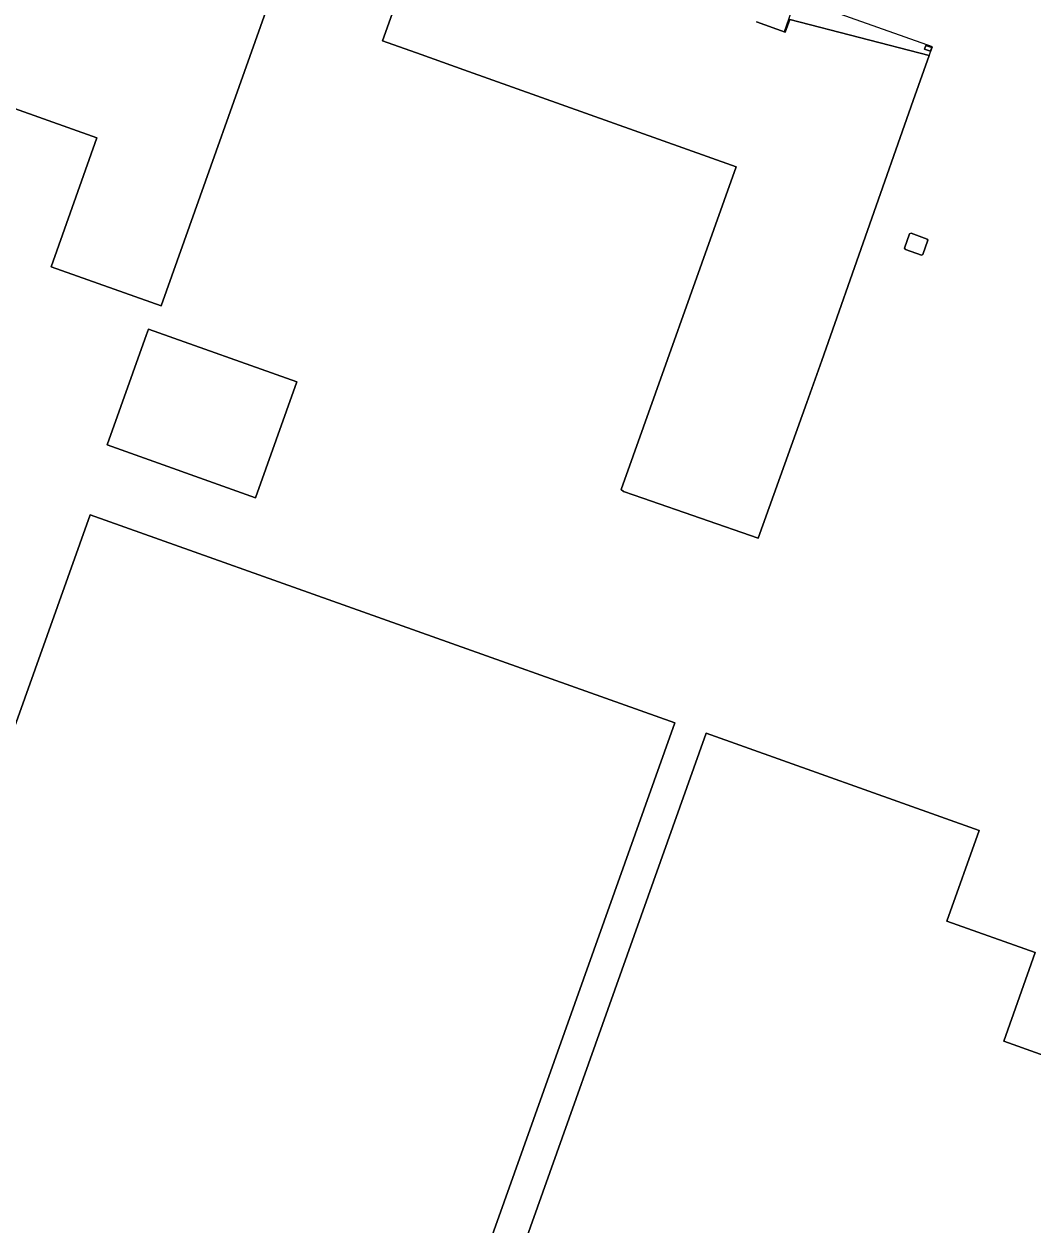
# Model space of a CAD drawing. Extents: x 155018 to 156648, y 383979 to 385733.
# Drawn here: x 155561.5 to 155667.7, y 385021.6 to 385148 of the extents above; entities that cross this region are included whole.
import ezdxf

# ---------------------------------------------------------------- set-up
doc = ezdxf.new("R2010")
doc.units = 0
for name, color, linetype in [('IMGEO_Erf', 7, 'Continuous'), ('IMGEO_Lage_trafo', 7, 'Continuous'), ('IMGEO_Pand', 7, 'Continuous'), ('IMGEO_Pand_overbouw', 7, 'Continuous')]:
    doc.layers.add(name, color=color, linetype=linetype)

msp = doc.modelspace()

# ---------------------------------------------------------------- linework, layer by layer
at = {"layer": 'IMGEO_Erf'}
for points in [[(155564.35, 385122.44), (155569.18, 385136.03), (155534.94, 385148.2), (155545.92, 385179.11), (155547.38, 385178.75), (155551.81, 385178.73), (155553.29, 385178.36), (155554, 385180.39), (155574.93, 385172.93), (155575.01, 385172.91), (155581.82, 385170.48), (155577.59, 385158.61), (155588.82, 385154.6), (155575.94, 385118.32)], [(155656.3, 385145.38), (155656.44, 385145.76), (155657.1, 385145.53), (155656.96, 385145.15)], [(155655.98, 385123.68), (155654.3, 385124.27), (155654.22, 385124.42), (155654.75, 385125.91), (155654.91, 385125.99), (155656.6, 385125.37), (155656.66, 385125.24), (155656.12, 385123.74)], [(155570.26, 385103.71), (155574.39, 385115.3), (155574.61, 385115.89), (155590.21, 385110.34), (155585.86, 385098.13)]]:
    msp.add_lwpolyline(points, close=True, dxfattribs=at)
for points in [[(155638.63, 385148.24), (155641.65, 385147.16), (155642.14, 385148.51), (155656.82, 385144.69), (155655.13, 385139.98), (155645.5, 385112.59), (155643.92, 385108.17), (155638.8, 385093.86), (155626.64, 385098.09), (155624.63, 385098.79), (155624.37, 385098.99), (155636.49, 385132.98), (155607.79, 385143.21), (155603.32, 385144.81), (155599.26, 385146.25), (155602.12, 385154.32)], [(155535.47, 385004.27), (155535.99, 385004.27), (155536.34, 385005.32), (155535.9, 385005.46), (155529.1, 385007.89), (155532.32, 385016.92), (155523.71, 385020.02), (155526.58, 385024.11), (155553.01, 385061.73), (155555.77, 385060.74), (155568.46, 385096.34), (155630.02, 385074.4), (155603.52, 385000)], [(155607.23, 385000), (155633.33, 385073.31), (155662.07, 385063.08), (155658.67, 385053.54), (155667.97, 385050.22), (155664.65, 385040.89), (155697.72, 385029.07), (155702.43, 385027.39), (155698.24, 385015.66)]]:
    msp.add_lwpolyline(points, dxfattribs=at)
at = {"layer": 'IMGEO_Lage_trafo'}
msp.add_lwpolyline([(155655.98, 385123.68), (155656.12, 385123.74), (155656.66, 385125.24), (155656.6, 385125.37), (155654.91, 385125.99), (155654.75, 385125.91), (155654.22, 385124.42), (155654.3, 385124.27)], close=True, dxfattribs=at)
at = {"layer": 'IMGEO_Pand'}
for points in [[(155588.82, 385154.6), (155577.59, 385158.61), (155581.82, 385170.48), (155575.01, 385172.91), (155574.93, 385172.93), (155554, 385180.39), (155553.29, 385178.36), (155551.81, 385178.73), (155547.38, 385178.75), (155545.92, 385179.11), (155534.94, 385148.2), (155569.18, 385136.03), (155564.35, 385122.44), (155575.94, 385118.32)], [(155657.1, 385145.53), (155656.44, 385145.76), (155656.3, 385145.38), (155656.96, 385145.15)], [(155585.86, 385098.13), (155590.21, 385110.34), (155574.61, 385115.89), (155574.39, 385115.3), (155570.26, 385103.71)]]:
    msp.add_lwpolyline(points, close=True, dxfattribs=at)
for points in [[(155602.12, 385154.32), (155599.26, 385146.25), (155603.32, 385144.81), (155607.79, 385143.21), (155636.49, 385132.98), (155624.37, 385098.99), (155624.63, 385098.79), (155626.64, 385098.09), (155638.8, 385093.86), (155643.92, 385108.17), (155645.5, 385112.59), (155655.13, 385139.98), (155656.82, 385144.69), (155642.14, 385148.51), (155641.65, 385147.16), (155638.63, 385148.24)], [(155560.29, 385006.95), (155579.77, 385000), (155600.84, 384992.48), (155602.52, 384997.19), (155603.52, 385000), (155630.02, 385074.4), (155568.46, 385096.34), (155555.77, 385060.74)], [(155698.24, 385015.66), (155702.43, 385027.39), (155697.72, 385029.07), (155664.65, 385040.89), (155667.97, 385050.22), (155658.67, 385053.54), (155662.07, 385063.08), (155633.33, 385073.31), (155607.23, 385000)]]:
    msp.add_lwpolyline(points, dxfattribs=at)
at = {"layer": 'IMGEO_Pand_overbouw'}
msp.add_lwpolyline([(155641.52, 385147.21), (155641.65, 385147.16), (155642.14, 385148.51), (155656.82, 385144.69), (155657.15, 385145.62), (155642.76, 385150.74)], close=True, dxfattribs=at)

doc.saveas('drawing.dxf')
